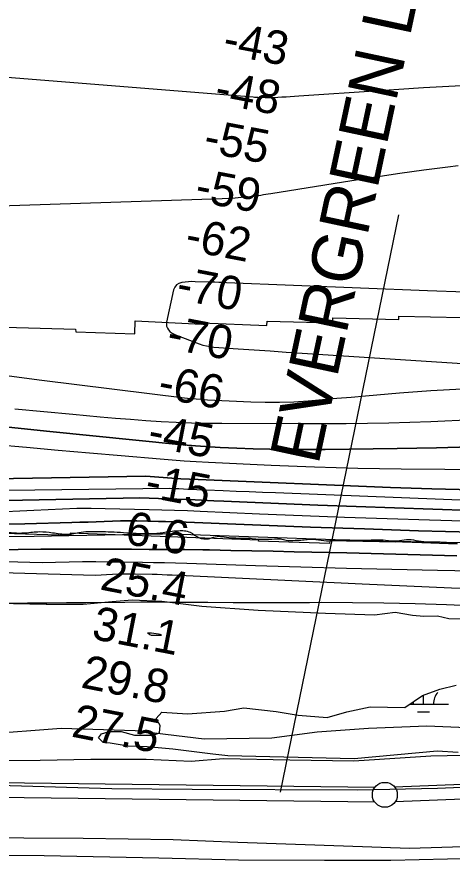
# Model space of a CAD drawing. Extents: x 3297772 to 3335630, y 634068 to 659439.
# Drawn here: x 3323655 to 3324527, y 644720 to 646409 of the extents above; entities that cross this region are included whole.
import ezdxf

# ---------------------------------------------------------------- set-up
doc = ezdxf.new("R2010")
doc.units = 0
for name, color, linetype in [('V-FLOD-BASE', 7, 'Continuous'), ('V-LEVE-TOET', 7, 'Continuous'), ('V-RIVR-EDGE', 7, 'Continuous'), ('V-RIVR-RANG', 7, 'Continuous'), ('V-RRAP-RVMT', 7, 'Continuous'), ('V-SITE-VEGE', 7, 'Continuous'), ('V-SURV-LINE', 7, 'Continuous'), ('V-TOPO-DPTH', 7, 'Continuous'), ('V-TOPO-GNAM-IDEN', 7, 'Continuous'), ('V-TOPO-MAJR', 7, 'Continuous'), ('V-TOPO-MINR', 7, 'Continuous'), ('V-TOPO-SHOR', 7, 'Continuous'), ('V-TOPO-WATR', 7, 'Continuous'), ('V-WETL-SWMP', 7, 'Continuous')]:
    doc.layers.add(name, color=color, linetype=linetype)

msp = doc.modelspace()

# ---------------------------------------------------------------- linework, layer by layer
at = {"layer": 'V-FLOD-BASE'}
msp.add_lwpolyline([(3325761.9, 644898.8), (3325573.9, 644897.4), (3325384.3, 644896.9), (3325239.8, 644892.7), (3324974.4, 644880.6), (3324804.6, 644876.2), (3324497.4, 644863.8), (3324337.8, 644860.3), (3324006, 644861.9), (3323845.6, 644863.1), (3323641.8, 644868.8), (3323455.3, 644870.6), (3323193.8, 644874.3), (3323105.3, 644878.4), (3323034.1, 644888.2), (3322864.9, 644911.5), (3322754.2, 644928.1), (3322668.8, 644940.9), (3322377.8, 644985.5), (3322237.8, 645003.5), (3322063, 645027.5), (3321924.3, 645047.7)], dxfattribs=at)
at = {"layer": 'V-LEVE-TOET'}
for points in [[(3324581.6, 644930.4), (3324483.7, 644928.2), (3324329.7, 644918.4), (3324201.7, 644920.6), (3324069, 644922.9), (3324004.2, 644917.7), (3323914.1, 644921.8), (3323803.5, 644921.8), (3323701.7, 644919.5), (3323621.1, 644918.9), (3323508.9, 644916.5), (3323358, 644920.2), (3323203.1, 644924.7), (3323113, 644931.9), (3323003.1, 644944.6), (3322811.8, 644966.9), (3322624.3, 644998.8)], [(3322603.2, 644826.7), (3322878.5, 644784.4), (3323041.3, 644768.2), (3323130.6, 644762.5), (3323183.5, 644767.6), (3323227.8, 644766.3), (3323426, 644768.5), (3323507.4, 644768.3), (3323669.4, 644764.7), (3323787.9, 644764), (3323968, 644761.3), (3324097.6, 644755.9), (3324309.4, 644748.7), (3324441.4, 644744.1), (3324635.6, 644750.2), (3324757.3, 644754.2), (3324961.9, 644758), (3325095.3, 644761.3), (3325329.2, 644766.9), (3325395.5, 644765.8), (3325468.2, 644762.4), (3325716.3, 644764.9), (3325803.2, 644766.3)]]:
    msp.add_lwpolyline(points, dxfattribs=at)
at = {"layer": 'V-RIVR-EDGE'}
msp.add_spline([(3321122.9, 645812.2), (3321138.4, 645807.6), (3321145.4, 645808.7), (3321149.8, 645810.5), (3321155.3, 645810.5), (3321158.9, 645809), (3321164.7, 645803.9), (3321170.6, 645800.9), (3321175.3, 645800.9), (3321179, 645800.9), (3321185.2, 645800.9), (3321214.4, 645789.5), (3321242.5, 645780.6), (3321282.7, 645770.7), (3321301, 645765.1), (3321304.3, 645767), (3321306.9, 645768.4), (3321313.4, 645768), (3321317.4, 645764), (3321319.3, 645761.8), (3321341.9, 645758.1), (3321355.1, 645756.2), (3321364.9, 645752.6), (3321386.9, 645746.3), (3321408, 645739.7), (3321426.7, 645734.1), (3321431.1, 645733.7), (3321446, 645730.8), (3321501.6, 645723.7), (3321519.8, 645719.6), (3321538.9, 645719.6), (3321562.6, 645714.8), (3321579.4, 645708.9), (3321585.6, 645702.7), (3321591.8, 645701.5), (3321625.1, 645693.8), (3321641.9, 645691.2), (3321653.9, 645689), (3321666.7, 645688.6), (3321679.5, 645688.2), (3321688.7, 645687.8), (3321698.9, 645686.3), (3321725.9, 645677.1), (3321747.1, 645672.3), (3321767.2, 645667.5), (3321793.1, 645657.6), (3321806.6, 645651.7), (3321827.5, 645645.4), (3321843.9, 645643.2), (3321857.4, 645639.1), (3321868, 645635.1), (3321887, 645631.4), (3321909.7, 645623.3), (3321931.2, 645618.8), (3321956.8, 645609.6), (3321991.8, 645598.9), (3322021.1, 645592.3), (3322042.3, 645586.4), (3322071.8, 645576.1), (3322089.7, 645568.7), (3322115.3, 645562.8), (3322126.3, 645561.3), (3322128.5, 645561.3), (3322128.5, 645563.5), (3322120.8, 645573.8), (3322119.4, 645578.5), (3322120.1, 645580.3), (3322121.9, 645580.7), (3322159.2, 645570.4), (3322191, 645559.7), (3322216.2, 645550.5), (3322238.1, 645543.5), (3322253.1, 645536.9), (3322274.6, 645531), (3322294.3, 645522.9), (3322303.1, 645518.1), (3322317, 645515.5), (3322329.8, 645511.5), (3322336.3, 645508.2), (3322351.7, 645502.6), (3322379.1, 645494.2), (3322394, 645492.7), (3322401.4, 645492.3), (3322413.8, 645483.5), (3322428.4, 645478.7), (3322445.2, 645476.1), (3322459.4, 645472.8), (3322468.6, 645470.5), (3322479.2, 645468), (3322500.7, 645466.4), (3322517.2, 645462.4), (3322539.1, 645458.3), (3322587.7, 645446.5), (3322615.4, 645438.4), (3322629.7, 645437.2), (3322656.7, 645432.1), (3322669.2, 645431.7), (3322686, 645432.7), (3322709, 645429.4), (3322741.5, 645426.7), (3322769.7, 645425.6), (3322792.3, 645423.3), (3322830, 645417), (3322876.4, 645413.2), (3322894.6, 645411.7), (3322925.7, 645410.6), (3322951.3, 645409), (3322968.5, 645406.8), (3322991.1, 645405.6), (3323001, 645405.6), (3323020, 645404.1), (3323041.6, 645401.5), (3323068.2, 645395.6), (3323083.2, 645392.6), (3323108.1, 645390.7), (3323127.8, 645390.3), (3323146.5, 645391.4), (3323158.5, 645391.7), (3323178.6, 645390.9), (3323186.7, 645387.3), (3323193.6, 645387.6), (3323214.4, 645386.8), (3323229.8, 645386.4), (3323236, 645388.6), (3323242.2, 645388.2), (3323247.3, 645384.9), (3323255, 645384.2), (3323280.2, 645381.5), (3323317.5, 645379.3), (3323350, 645376.6), (3323376, 645372.5), (3323403, 645370.6), (3323452.4, 645371.6), (3323484.2, 645373.4), (3323495.9, 645374.1), (3323503.2, 645376.2), (3323516.7, 645379.1), (3323532.1, 645379.8), (3323552.9, 645382), (3323562.4, 645381.9), (3323570.1, 645381.9), (3323578.1, 645381.2), (3323601.5, 645378.6), (3323618.7, 645378.5), (3323643.9, 645375.9), (3323672.1, 645375.5), (3323701, 645377.9), (3323726.5, 645375.7), (3323756.5, 645372.7), (3323766, 645373.4), (3323779.6, 645376.3), (3323798.2, 645378.1), (3323820.9, 645378), (3323843.9, 645377.6), (3323868.7, 645376.1), (3323894.3, 645374.5), (3323916.3, 645374.1), (3323941.9, 645375.5), (3323966.4, 645379.1), (3323979.5, 645379.8), (3323990.5, 645379.8), (3324002.2, 645376.5), (3324019.7, 645365.8), (3324029.2, 645363.6), (3324041.6, 645364.3), (3324055.9, 645368.3), (3324070.1, 645367.5), (3324089.5, 645365.3), (3324122.8, 645364.5), (3324137.4, 645363), (3324149.5, 645362.9), (3324171, 645363.3), (3324183.1, 645363.2), (3324194.4, 645360.6), (3324212.3, 645360.6), (3324227.3, 645361.3), (3324239.7, 645362.7), (3324254, 645362.3), (3324275.2, 645359.7), (3324284.7, 645360), (3324298.6, 645360.7), (3324315.8, 645361.4), (3324339.5, 645360.6), (3324360.7, 645361), (3324392.9, 645360.9), (3324417, 645359.4), (3324435.3, 645362.2), (3324454, 645360.4), (3324475.5, 645357.7), (3324498.9, 645357.3), (3324531.4, 645356.1), (3324558.5, 645357.2), (3324596.1, 645356.4), (3324618.4, 645355.2), (3324646.6, 645353.7), (3324666, 645355.8), (3324683.5, 645353.9), (3324697.7, 645350.6), (3324711.3, 645349.5), (3324734.7, 645348.3), (3324754, 645346.5), (3324777.1, 645345.3), (3324800.8, 645341.6), (3324818.4, 645343), (3324834.1, 645344.8), (3324855.3, 645346.9), (3324875.4, 645346.2), (3324888.9, 645343.2), (3324907.6, 645342.1), (3324921.8, 645341.7), (3324946.7, 645338.3), (3324963.1, 645338.6), (3324989.1, 645337.5), (3325010.6, 645335.2), (3325034.7, 645334.1), (3325053, 645333.7), (3325072.8, 645334.7), (3325094, 645337.9), (3325121.8, 645343.4), (3325141.5, 645350.6), (3325171.9, 645358.2), (3325196.8, 645366.6)], degree=3, dxfattribs=at)
at = {"layer": 'V-RIVR-RANG'}
msp.add_line((3324182.7, 644856.1), (3324419.9, 646012), dxfattribs=at)
at = {"layer": 'V-RRAP-RVMT'}
for p, q in [((3323891.2, 645773.6), (3323892.3, 645800)), ((3323892.3, 645800), (3324025.3, 645793.5)), ((3324155.8, 645790.5), (3324156.3, 645799.6)), ((3324156.3, 645799.6), (3324287.5, 645795.6)), ((3324287.5, 645795.6), (3324287.8, 645805.7)), ((3324287.8, 645805.7), (3324419.8, 645802.9)), ((3324419.8, 645802.9), (3324419.9, 645809.3)), ((3324419.9, 645809.3), (3324546.4, 645806.3)), ((3323630.9, 645787.4), (3323772.9, 645783.4)), ((3323772.9, 645783.4), (3323773, 645778.2)), ((3324025.3, 645793.5), (3324025.4, 645795.6)), ((3324025.4, 645795.6), (3324155.8, 645790.5)), ((3323773, 645778.2), (3323891.2, 645773.6)), ((3323761.3, 645370.2), (3323628.4, 645373.9)), ((3323761.7, 645375.1), (3323761.3, 645370.2)), ((3324139.4, 645360.6), (3323761.7, 645375.1)), ((3324139.3, 645358.7), (3324139.4, 645360.6)), ((3324281.6, 645359.6), (3324281.4, 645354.3)), ((3324413.9, 645356.9), (3324281.6, 645359.6)), ((3324281.4, 645354.3), (3324139.3, 645358.7)), ((3324414, 645358.2), (3324413.9, 645356.9)), ((3324533.8, 645355.3), (3324414, 645358.2))]:
    msp.add_line(p, q, dxfattribs=at)
at = {"layer": 'V-SITE-VEGE'}
for points in [[(3323615.1, 645234.4), (3323713.9, 645232.8), (3323788.2, 645232.5), (3323845.8, 645237.7), (3323886.1, 645241.1), (3323945.3, 645238.4), (3324025.2, 645228.7), (3324138.2, 645220.8), (3324273.4, 645214.6), (3324371.3, 645211.3), (3324412.4, 645216.4), (3324447.2, 645210.3), (3324470.1, 645208.9), (3324497, 645209.1), (3324519.9, 645203.7), (3324545.2, 645203.1)], [(3324587.9, 644983.6), (3324475.9, 644988.4), (3324359, 644983.6), (3324256.5, 644976.5), (3324165.9, 644964.5), (3324030, 644962.2), (3323891.8, 644978.8), (3323744, 644983.6), (3323586.6, 644971.7)]]:
    msp.add_lwpolyline(points, dxfattribs=at)
at = {"layer": 'V-SURV-LINE'}
for points in [[(3324411.3, 644866.6), (3325343.8, 644903.3)], [(3323237.9, 644880.5), (3324372.2, 644866.1)], [(3325345, 644873.4), (3324412.5, 644836.7)], [(3324371.8, 644836.1), (3323237.5, 644850.5)]]:
    msp.add_lwpolyline(points, dxfattribs=at)
msp.add_circle((3324391.9, 644850.9), 25, dxfattribs=at)
at = {"layer": 'V-TOPO-DPTH'}
for points in [[(3322391, 645696.8), (3323209, 645584.4), (3323213, 645584.3), (3323217, 645584.5), (3323221.1, 645584.8), (3323224.7, 645585.2), (3323229.4, 645585.6), (3323234.2, 645585.9), (3323611.8, 645552.5), (3323674.8, 645546.7), (3323737.9, 645541), (3323800.9, 645535.5), (3323864, 645530), (3323941.8, 645523.4), (3323966, 645521.5), (3323990.2, 645519.7), (3324014.4, 645518.3), (3324038.6, 645517), (3324164, 645511.2), (3324250.9, 645507.7), (3324337.9, 645505), (3324424.9, 645503.5), (3324511.9, 645502.8), (3324823.7, 645502.5)], [(3322391, 645696.8), (3323209, 645584.4), (3323213, 645584.3), (3323217, 645584.5), (3323221.1, 645584.8), (3323224.7, 645585.2), (3323229.4, 645585.6), (3323234.2, 645585.9), (3323611.8, 645552.5), (3323674.8, 645546.7), (3323737.9, 645541), (3323800.9, 645535.5), (3323864, 645530), (3323941.8, 645523.4), (3323966, 645521.5), (3323990.2, 645519.7), (3324014.4, 645518.3), (3324038.6, 645517), (3324164, 645511.2), (3324250.9, 645507.7), (3324337.9, 645505), (3324424.9, 645503.5), (3324511.9, 645502.8), (3324823.7, 645502.5)], [(3322573.9, 645606.7), (3323177.5, 645485.7), (3323183.1, 645484.7), (3323188.8, 645483.7), (3323194.5, 645482.9), (3323200.2, 645482.2), (3323235.1, 645478.5), (3323243.8, 645477.8), (3323252.6, 645477.4), (3323261.4, 645477.4), (3323270.2, 645477.8), (3323913.6, 645488.7), (3323931, 645487.3), (3323948.4, 645486), (3323965.8, 645484.8), (3323983.2, 645483.7), (3324000.7, 645482.8), (3324018.1, 645482), (3324403.1, 645466.3), (3324485.7, 645463.5), (3324568.4, 645461.6)], [(3324568.4, 645461.6), (3324485.7, 645463.5), (3324403.1, 645466.3), (3324018.1, 645482), (3324000.7, 645482.8), (3323983.2, 645483.7), (3323965.8, 645484.8), (3323948.4, 645486), (3323931, 645487.3), (3323913.6, 645488.7), (3323270.2, 645477.8), (3323261.4, 645477.4), (3323252.6, 645477.4), (3323243.8, 645477.8), (3323235.1, 645478.5), (3323200.2, 645482.2), (3323194.5, 645482.9), (3323188.8, 645483.7), (3323183.1, 645484.7), (3323177.5, 645485.7), (3322573.9, 645606.7)], [(3324563.8, 645547.7), (3324495.1, 645545.9), (3324416.8, 645544.3), (3324368.7, 645543.4), (3324320.7, 645542.8), (3324272.6, 645542.5), (3324224.5, 645542.4), (3324194.6, 645542.5), (3324161.5, 645542.8), (3324128.4, 645543.5), (3324095.4, 645544.8), (3324062.3, 645546.5), (3324012.9, 645549.5), (3324004.6, 645550), (3323996.2, 645550.7), (3323987.9, 645551.4), (3323979.5, 645552.2), (3323721, 645578.2), (3323638.2, 645586.8)], [(3324563.8, 645547.7), (3324495.1, 645545.9), (3324416.8, 645544.3), (3324368.7, 645543.4), (3324320.7, 645542.8), (3324272.6, 645542.5), (3324224.5, 645542.4), (3324194.6, 645542.5), (3324161.5, 645542.8), (3324128.4, 645543.5), (3324095.4, 645544.8), (3324062.3, 645546.5), (3324012.9, 645549.5), (3324004.6, 645550), (3323996.2, 645550.7), (3323987.9, 645551.4), (3323979.5, 645552.2), (3323721, 645578.2), (3323638.2, 645586.8)], [(3324564.8, 645419.9), (3324257.5, 645430.9), (3324210.5, 645432.7), (3324163.5, 645434.6), (3324116.5, 645436.6), (3324069.5, 645438.8), (3324049.3, 645439.7), (3324012.4, 645441.4), (3323975.4, 645442.9), (3323938.5, 645444.2), (3323901.5, 645445.4), (3323464.6, 645436.7)], [(3323464.6, 645436.7), (3323901.5, 645445.4), (3323938.5, 645444.2), (3323975.4, 645442.9), (3324012.4, 645441.4), (3324049.3, 645439.7), (3324069.5, 645438.8), (3324116.5, 645436.6), (3324163.5, 645434.6), (3324210.5, 645432.7), (3324257.5, 645430.9), (3324564.8, 645419.9)], [(3324567.5, 645376.8), (3324459.3, 645379.7), (3324351.1, 645383.2), (3324242.9, 645387.1), (3323994.3, 645396.7), (3323980.5, 645397.2), (3323966.6, 645397.6), (3323952.8, 645398), (3323939, 645398.3), (3323895.3, 645399.2), (3323879.1, 645399.3), (3323862.8, 645399.3), (3323846.6, 645398.9), (3323830.3, 645398.4), (3323814.1, 645397.7), (3323797.8, 645397.1), (3323781.6, 645396.6), (3323765.3, 645396.1), (3323670.9, 645393.6), (3323607.4, 645392.5)], [(3323607.4, 645392.5), (3323670.9, 645393.6), (3323765.3, 645396.1), (3323781.6, 645396.6), (3323797.8, 645397.1), (3323814.1, 645397.7), (3323830.3, 645398.4), (3323846.6, 645398.9), (3323862.8, 645399.3), (3323879.1, 645399.3), (3323895.3, 645399.2), (3323939, 645398.3), (3323952.8, 645398), (3323966.6, 645397.6), (3323980.5, 645397.2), (3323994.3, 645396.7), (3324242.9, 645387.1), (3324351.1, 645383.2), (3324459.3, 645379.7), (3324567.5, 645376.8)], [(3324536, 645329.2), (3324462.7, 645331.3), (3324389.3, 645333.2), (3324316, 645335.1), (3324210.6, 645337.7), (3324168.2, 645338.7), (3324125.7, 645339.6), (3324083.3, 645340.4), (3324040.8, 645341.1), (3324027.2, 645341.3), (3323991.6, 645341.8), (3323955.9, 645342.2), (3323920.3, 645342.4), (3323884.6, 645342.6), (3323794.3, 645342.9), (3323748.9, 645342.9), (3323703.4, 645342.7), (3323657.9, 645342.3), (3323612.5, 645341.7)]]:
    msp.add_lwpolyline(points, dxfattribs=at)
at = {"layer": 'V-TOPO-MAJR'}
for points in [[(3323451.7, 646302.8), (3324128, 646248.2), (3324131.1, 646248), (3324134.3, 646247.9), (3324137.5, 646247.8), (3324152.5, 646247.4), (3324160.9, 646247.3), (3324169.3, 646247.4), (3324177.6, 646247.7), (3324186, 646248.1), (3324194.4, 646248.6), (3324202.7, 646249.2), (3324211.1, 646249.8), (3324219.5, 646250.3), (3324380.3, 646261.2), (3324469, 646266.8), (3324557.8, 646272.1)], [(3324569, 645601.7), (3324484.3, 645598), (3324399.6, 645595.2), (3324314.8, 645593.9), (3324230, 645593.5), (3324065.7, 645594.2), (3324035.2, 645594.5), (3324004.7, 645595.2), (3323974.2, 645596.4), (3323943.8, 645598), (3323913.3, 645599.9), (3323882.9, 645602.1), (3323852.5, 645604.5), (3323822.1, 645607.1), (3323767.1, 645612.2), (3323709.3, 645617.6), (3323651.4, 645623)], [(3323637.3, 645234.4), (3323676.4, 645235), (3323715.4, 645235.5), (3323754.5, 645235.9), (3323793.6, 645236.2), (3323871.4, 645236.8), (3323903.5, 645237), (3323935.6, 645237), (3323967.7, 645236.9), (3323999.8, 645236.7), (3324037.5, 645236.4), (3324088.4, 645236.1), (3324139.4, 645236), (3324190.3, 645236), (3324241.3, 645236.2), (3324264.7, 645236.4), (3324327.3, 645236.3), (3324390, 645235.6), (3324452.6, 645234), (3324515.2, 645231.8), (3324696.1, 645224)]]:
    msp.add_lwpolyline(points, dxfattribs=at)
at = {"layer": 'V-TOPO-MINR'}
for points in [[(3323539.1, 646027.5), (3324086.1, 646045.8), (3324092.1, 646046.2), (3324098, 646046.7), (3324104, 646047.3), (3324124.3, 646049.2), (3324129.3, 646049.7), (3324134.2, 646050.3), (3324139.1, 646051.1), (3324143.9, 646051.8), (3324148.8, 646052.7), (3324153.7, 646053.5), (3324158.6, 646054.3), (3324163.4, 646055.1), (3324326.1, 646081.1), (3324374, 646088.5), (3324422, 646095.5), (3324470.1, 646102), (3324518.2, 646108.2), (3324538.8, 646110.7)], [(3324552.5, 645857.2), (3324477.3, 645859.9), (3324075, 645876.2), (3324067.2, 645876.5), (3324059.3, 645876.8), (3324051.5, 645877.1), (3324043.7, 645877.3), (3324012, 645878.3), (3324005.3, 645878.4), (3323998.6, 645878.2), (3323991.9, 645877.6), (3323985.3, 645876.8), (3323979.6, 645874.9), (3323974.8, 645871.9), (3323971.5, 645867.3), (3323969.1, 645861.8), (3323954.9, 645797.1), (3323954.6, 645793), (3323955, 645789), (3323956.5, 645785.3), (3323958.7, 645781.7), (3323961.7, 645778.6), (3323965.1, 645775.9), (3323968.7, 645773.7), (3323972.7, 645771.8), (3324020.5, 645753.9), (3324027.6, 645751.5), (3324034.8, 645749.6), (3324042.1, 645748.4), (3324049.5, 645747.5), (3324098.4, 645744.1), (3324130.3, 645741.8), (3324162.3, 645739.6), (3324194.2, 645737.5), (3324226.2, 645735.4), (3324909.7, 645690.9)], [(3322391, 645696.8), (3323209, 645584.4), (3323213, 645584.3), (3323217, 645584.5), (3323221.1, 645584.8), (3323224.7, 645585.2), (3323229.4, 645585.6), (3323234.2, 645585.9), (3323611.8, 645552.5), (3323674.8, 645546.7), (3323737.9, 645541), (3323800.9, 645535.5), (3323864, 645530), (3323941.8, 645523.4), (3323966, 645521.5), (3323990.2, 645519.7), (3324014.4, 645518.3), (3324038.6, 645517), (3324164, 645511.2), (3324250.9, 645507.7), (3324337.9, 645505), (3324424.9, 645503.5), (3324511.9, 645502.8), (3324823.7, 645502.5)], [(3324546.5, 645663.1), (3324483.8, 645659.9), (3324421.2, 645655.3), (3324353.5, 645649.2), (3324324.8, 645646.6), (3324296, 645644.1), (3324267.3, 645641.6), (3324238.6, 645639.1), (3324209.9, 645637.3), (3324181.1, 645636.2), (3324152.3, 645636.3), (3324123.6, 645637.1), (3324037, 645641.4), (3324025.5, 645642.1), (3324014, 645642.9), (3324002.6, 645644), (3323991.1, 645645.3), (3323705.3, 645680.7), (3323629.7, 645690.4)], [(3322573.9, 645606.7), (3323177.5, 645485.7), (3323183.1, 645484.7), (3323188.8, 645483.7), (3323194.5, 645482.9), (3323200.2, 645482.2), (3323235.1, 645478.5), (3323243.8, 645477.8), (3323252.6, 645477.4), (3323261.4, 645477.4), (3323270.2, 645477.8), (3323913.6, 645488.7), (3323931, 645487.3), (3323948.4, 645486), (3323965.8, 645484.8), (3323983.2, 645483.7), (3324000.7, 645482.8), (3324018.1, 645482), (3324403.1, 645466.3), (3324485.7, 645463.5), (3324568.4, 645461.6)], [(3323638.2, 645586.8), (3323721, 645578.2), (3323979.5, 645552.2), (3323987.9, 645551.4), (3323996.2, 645550.7), (3324004.6, 645550), (3324012.9, 645549.5), (3324062.3, 645546.5), (3324095.4, 645544.8), (3324128.4, 645543.5), (3324161.5, 645542.8), (3324194.6, 645542.5), (3324224.5, 645542.4), (3324272.6, 645542.5), (3324320.7, 645542.8), (3324368.7, 645543.4), (3324416.8, 645544.3), (3324495.1, 645545.9), (3324563.8, 645547.7)], [(3323366.1, 645457.5), (3323961.3, 645464.7), (3323970.4, 645464.3), (3323979.5, 645463.9), (3323988.5, 645463.5), (3323997.6, 645463), (3324006.7, 645462.6), (3324015.8, 645462.1), (3324024.9, 645461.7), (3324034, 645461.4), (3324068.2, 645460), (3324094.4, 645459), (3324120.6, 645457.9), (3324146.7, 645456.9), (3324172.9, 645455.9), (3324593.2, 645439.6)], [(3323464.6, 645436.7), (3323901.5, 645445.4), (3323938.5, 645444.2), (3323975.4, 645442.9), (3324012.4, 645441.4), (3324049.3, 645439.7), (3324069.5, 645438.8), (3324116.5, 645436.6), (3324163.5, 645434.6), (3324210.5, 645432.7), (3324257.5, 645430.9), (3324564.8, 645419.9)], [(3323632.3, 645418), (3323660.9, 645419.3), (3323689.5, 645420.8), (3323718, 645422.4), (3323746.6, 645423.7), (3323775.1, 645424.6), (3323803.7, 645424.7), (3323832.3, 645424.4), (3323919.8, 645422.3), (3323945.5, 645421.6), (3323971.1, 645420.8), (3323996.8, 645419.9), (3324022.5, 645418.8), (3324141.2, 645413.8), (3324226.2, 645410.3), (3324311.2, 645407.1), (3324396.3, 645404.2), (3324481.3, 645401.5), (3324884.8, 645389.5)], [(3323621.1, 645368.3), (3323690.1, 645369.1), (3323759.2, 645370.1), (3323938.9, 645373.5), (3323940.8, 645373.5), (3323944.7, 645373.6), (3323946.6, 645373.7), (3323950.5, 645373.8), (3323954.4, 645373.7), (3323958.9, 645373.7), (3323960.4, 645373.6), (3323965.1, 645373.5), (3324466, 645355.8), (3324536.8, 645353.6)], [(3323612.5, 645341.7), (3323657.9, 645342.3), (3323703.4, 645342.7), (3323748.9, 645342.9), (3323794.3, 645342.9), (3323884.6, 645342.6), (3323920.3, 645342.4), (3323955.9, 645342.2), (3323991.6, 645341.8), (3324027.2, 645341.3), (3324040.8, 645341.1), (3324083.3, 645340.4), (3324125.7, 645339.6), (3324168.2, 645338.7), (3324210.6, 645337.7), (3324316, 645335.1), (3324389.3, 645333.2), (3324462.7, 645331.3), (3324536, 645329.2)], [(3323216.8, 645329.6), (3323706.2, 645315.8), (3323732.9, 645316.7), (3323759.6, 645317.5), (3323786.3, 645317.9), (3323813, 645318), (3323839.7, 645317.7), (3323906.5, 645316.7), (3323928.6, 645316.3), (3323950.8, 645315.8), (3323973, 645315.2), (3323995.2, 645314.5), (3324132.9, 645310.1), (3324223.9, 645307.4), (3324315, 645304.9), (3324406, 645302.7), (3324497.1, 645300.8), (3324881.3, 645293.4)], [(3323178.2, 645308.7), (3323812.3, 645290.9), (3323823.7, 645291.5), (3323835, 645292.2), (3323846.4, 645292.8), (3323857.8, 645293.3), (3323869.1, 645293.6), (3323880.5, 645293.7), (3323891.9, 645293.5), (3323926, 645292.7), (3323936.1, 645292.4), (3323946.2, 645292.1), (3323956.3, 645291.7), (3323966.4, 645291.3), (3324346.6, 645273.3), (3324436, 645269.3), (3324525.4, 645265.6), (3324614.9, 645262.3)], [(3323941.6, 645172.5), (3323943.8, 645171.4), (3323944.1, 645170.9), (3323944.1, 645170.6), (3323943.9, 645170.3), (3323943.4, 645170), (3323926.6, 645170), (3323924.7, 645170.2), (3323921.2, 645171.5), (3323917.5, 645174.5), (3323917.3, 645174.8), (3323917.3, 645175.1), (3323917.5, 645175.3), (3323917.8, 645175.4), (3323918.3, 645175.5), (3323922.4, 645175.5), (3323924.2, 645175.3), (3323924.9, 645175.3), (3323939.1, 645173.1), (3323941.6, 645172.5)]]:
    msp.add_lwpolyline(points, dxfattribs=at)
at = {"layer": 'V-TOPO-SHOR'}
msp.add_lwpolyline([(3323461.8, 644734.2), (3323573.6, 644730.3), (3323709.9, 644729.7), (3323939.7, 644724.9), (3324099, 644720.5), (3324270.9, 644720.1), (3324404, 644720.3), (3324574.4, 644723.9), (3324747.1, 644727.5), (3324925.4, 644728.7), (3325163.1, 644729.6), (3325355.6, 644733.3), (3325490.3, 644732.7), (3325774.2, 644736.6)], dxfattribs=at)
at = {"layer": 'V-TOPO-WATR'}
msp.add_lwpolyline([(3323607.4, 645392.5), (3323670.9, 645393.6), (3323765.3, 645396.1), (3323781.6, 645396.6), (3323797.8, 645397.1), (3323814.1, 645397.7), (3323830.3, 645398.4), (3323846.6, 645398.9), (3323862.8, 645399.3), (3323879.1, 645399.3), (3323895.3, 645399.2), (3323939, 645398.3), (3323952.8, 645398), (3323966.6, 645397.6), (3323980.5, 645397.2), (3323994.3, 645396.7), (3324242.9, 645387.1), (3324351.1, 645383.2), (3324459.3, 645379.7), (3324567.5, 645376.8)], dxfattribs=at)
at = {"layer": 'V-WETL-SWMP'}
for p, q in [((3324469.4, 645032.6), (3324469.4, 645050.4)), ((3324441.8, 645032.6), (3324519.4, 645032.6)), ((3324457.4, 645017.2), (3324481.4, 645017.2))]:
    msp.add_line(p, q, dxfattribs=at)
msp.add_lwpolyline([(3324539, 644935.6), (3324496.6, 644938.5), (3324330.3, 644923.2), (3324077.6, 644929.2), (3324047.8, 644932.2), (3323967.7, 644942.6), (3323915.8, 644946.9), (3323878.2, 644948.2), (3323842, 644954.2), (3323827.9, 644955.7), (3323818.4, 644965.1), (3323824.6, 644973), (3323840.3, 644977.8), (3323863.8, 644977.9), (3323890.6, 644970.3), (3323928.2, 644970.5), (3323940.7, 644975.3), (3323942.2, 644989.5), (3323934.3, 645003.5), (3323945.2, 645016.2), (3323997, 645013.4), (3324070.7, 645018.6), (3324109.9, 645025.2), (3324174.3, 645017.8), (3324218.3, 645010.3), (3324276.4, 645006), (3324315.6, 645017.2), (3324362.6, 645027), (3324431.6, 645025.9), (3324467.6, 645049.7), (3324502, 645062.5), (3324534.9, 645070.6)], dxfattribs=at)
for centre, start, end in [((3324524.7, 645033.1), 139.2282, 180.7718), ((3324414.2, 645033.1), 359.2282, 7.1632)]:
    msp.add_arc(centre, 35.2, start, end, dxfattribs=at)

# ---------------------------------------------------------------- texts
at = {"layer": 'V-RIVR-RANG'}
for s, rotation, p in [('-43', 349.1914, (3324065, 646334.7)), ('-48', 349.1914, (3324048.6, 646236.1)), ('-55', 349.1914, (3324026.5, 646138.5)), ('-59', 349.1914, (3324009.3, 646040)), ('-62', 349.1914, (3323989.5, 645941.9)), ('-70', 349.1914, (3323971.8, 645843.5)), ('-70', 349.1914, (3323952.8, 645745.3)), ('-66', 349.1914, (3323935.1, 645646.9)), ('-45', 349.1914, (3323914.6, 645549)), ('-15', 349.1914, (3323909.1, 645448.3)), ('6.6', 348.9083, (3323869.3, 645354.5)), ('25.4', 348.9083, (3323819.5, 645262.4)), ('31.1', 348.9083, (3323802.8, 645163.7)), ('29.8', 348.9083, (3323781.5, 645066)), ('27.5', 348.9083, (3323762.5, 644967.8))]:
    msp.add_text(s, height=67, rotation=rotation, dxfattribs=at).set_placement(p)
at = {"layer": 'V-TOPO-GNAM-IDEN'}
msp.add_text('EVERGREEN LDG.', height=100, rotation=77.9399, dxfattribs=at).set_placement((3324258.7, 645509.6))

doc.saveas('drawing.dxf')
